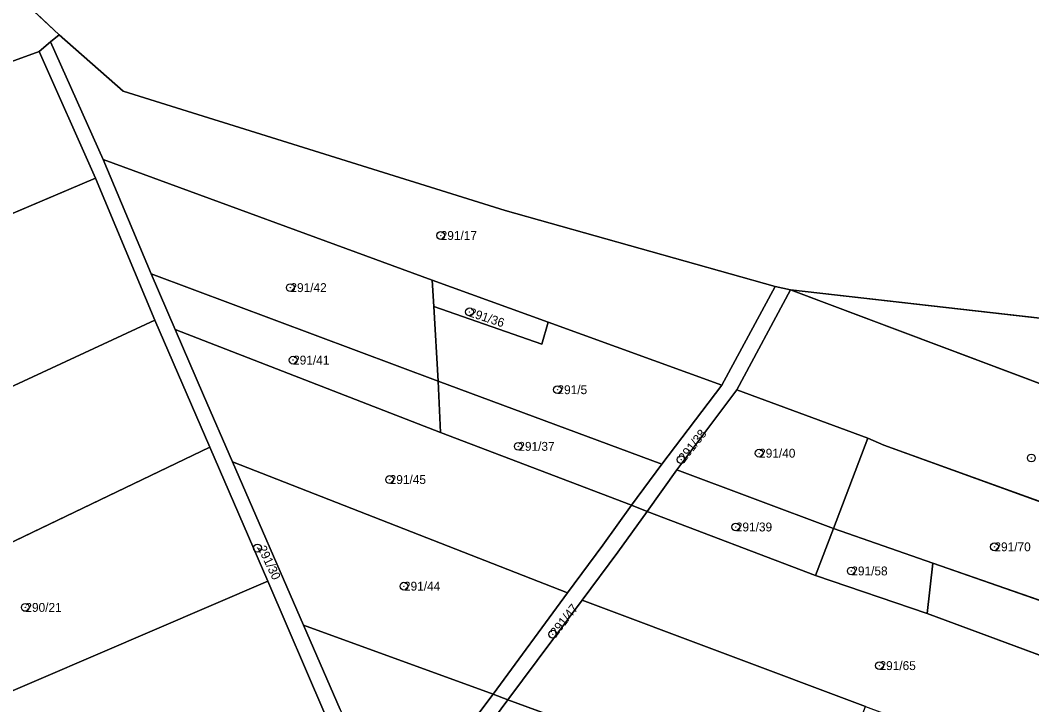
# Model space of a CAD drawing. Extents: x -652854 to -650068, y -1097661 to -1095417.
# Drawn here: x -652268.5 to -652074.7, y -1097445 to -1097313.9 of the extents above; entities that cross this region are included whole.
import ezdxf

# ---------------------------------------------------------------- set-up
doc = ezdxf.new("R2010")
doc.units = 0
for name, color, linetype in [('Definiční body parcel', 7, 'Continuous'), ('Hranice parcel', 7, 'Continuous'), ('Obvody jako plochy', 7, 'Continuous'), ('Parcelní čísla', 7, 'Continuous')]:
    doc.layers.add(name, color=color, linetype=linetype)

msp = doc.modelspace()

# ---------------------------------------------------------------- linework, layer by layer
at = {"layer": 'Definiční body parcel'}
for centre, radius in [((-652187.94, -1097355.11), 0.75), ((-652187.94, -1097355.11), 0.0327), ((-652216.72, -1097365.09), 0.75), ((-652216.72, -1097365.09), 0.0327), ((-652182.41, -1097369.74), 0.75), ((-652182.41, -1097369.74), 0.0327), ((-652216.2, -1097378.97), 0.75), ((-652216.2, -1097378.97), 0.0327), ((-652165.57, -1097384.64), 0.75), ((-652165.57, -1097384.64), 0.0327), ((-652173.07, -1097395.49), 0.75), ((-652173.07, -1097395.49), 0.0327), ((-652126.95, -1097396.8), 0.75), ((-652126.95, -1097396.8), 0.0327), ((-652074.82, -1097397.71), 0.75), ((-652141.87, -1097398.03), 0.75), ((-652141.87, -1097398.03), 0.0327), ((-652074.82, -1097397.71), 0.0327), ((-652197.71, -1097401.85), 0.75), ((-652197.71, -1097401.85), 0.0327), ((-652131.41, -1097410.93), 0.75), ((-652131.41, -1097410.93), 0.0327), ((-652223.03, -1097414.97), 0.75), ((-652081.88, -1097414.73), 0.75), ((-652223.03, -1097414.97), 0.0327), ((-652081.88, -1097414.73), 0.0327), ((-652109.29, -1097419.35), 0.75), ((-652109.29, -1097419.35), 0.0327), ((-652194.97, -1097422.27), 0.75), ((-652194.97, -1097422.27), 0.0327), ((-652267.48, -1097426.33), 0.75), ((-652267.48, -1097426.33), 0.0327), ((-652166.46, -1097431.47), 0.75), ((-652166.46, -1097431.47), 0.0327), ((-652103.89, -1097437.48), 0.75), ((-652103.89, -1097437.48), 0.0327)]:
    msp.add_circle(centre, radius, dxfattribs=at)
at = {"layer": 'Hranice parcel'}
for p, q in [((-652260.98, -1097316.68), (-652276.27, -1097302.34)), ((-652262.64, -1097317.99), (-652260.98, -1097316.68)), ((-652260.98, -1097316.68), (-652248.72, -1097327.45)), ((-652264.85, -1097319.85), (-652262.64, -1097317.99)), ((-652252.6, -1097340.57), (-652262.64, -1097317.99)), ((-652316.06, -1097338.5), (-652264.85, -1097319.85)), ((-652254.04, -1097344.13), (-652264.85, -1097319.85)), ((-652248.72, -1097327.45), (-652175.57, -1097350.34)), ((-652243.4, -1097362.46), (-652252.6, -1097340.57)), ((-652189.54, -1097363.68), (-652252.6, -1097340.57)), ((-652349.71, -1097384.75), (-652254.04, -1097344.13)), ((-652242.7, -1097371.31), (-652254.04, -1097344.13)), ((-652123.9, -1097364.86), (-652175.57, -1097350.34)), ((-652243.4, -1097362.46), (-652188.43, -1097382.98)), ((-652238.78, -1097373.14), (-652243.4, -1097362.46)), ((-652167.35, -1097371.71), (-652189.54, -1097363.68)), ((-652189.54, -1097363.68), (-652189.25, -1097368.68)), ((-652134.09, -1097383.75), (-652123.9, -1097364.86)), ((-652120.93, -1097365.49), (-652131.2, -1097384.64)), ((-652120.93, -1097365.49), (-652123.9, -1097364.86)), ((-652042.88, -1097394.88), (-652120.93, -1097365.49)), ((-652039.53, -1097374.75), (-652120.93, -1097365.49)), ((-652168.55, -1097375.92), (-652189.25, -1097368.68)), ((-652189.25, -1097368.68), (-652188.43, -1097382.98)), ((-652337.98, -1097415.57), (-652242.7, -1097371.31)), ((-652232.13, -1097395.63), (-652242.7, -1097371.31)), ((-652167.35, -1097371.71), (-652168.55, -1097375.92)), ((-652134.09, -1097383.75), (-652167.35, -1097371.71)), ((-652233.35, -1097385.67), (-652238.78, -1097373.14)), ((-652238.78, -1097373.14), (-652187.95, -1097392.84)), ((-652188.43, -1097382.98), (-652187.95, -1097392.84)), ((-652145.61, -1097398.91), (-652188.43, -1097382.98)), ((-652134.09, -1097383.75), (-652145.61, -1097398.91)), ((-652131.2, -1097384.64), (-652142.7, -1097400.01)), ((-652106.13, -1097393.92), (-652131.2, -1097384.64)), ((-652227.84, -1097398.45), (-652233.35, -1097385.67)), ((-652187.95, -1097392.84), (-652151.4, -1097406.75)), ((-652106.13, -1097393.92), (-652112.72, -1097411.21)), ((-652103.03, -1097395.23), (-652106.13, -1097393.92)), ((-652322.62, -1097439.04), (-652232.13, -1097395.63)), ((-652221.07, -1097421.33), (-652232.13, -1097395.63)), ((-652045.09, -1097416.25), (-652103.03, -1097395.23)), ((-652163.64, -1097423.55), (-652227.84, -1097398.45)), ((-652214.19, -1097429.7), (-652227.84, -1097398.45)), ((-652145.61, -1097398.91), (-652151.4, -1097406.75)), ((-652142.7, -1097400.01), (-652148.4, -1097407.95)), ((-652112.72, -1097411.21), (-652142.7, -1097400.01)), ((-652151.4, -1097406.75), (-652156.91, -1097414.43)), ((-652148.4, -1097407.95), (-652154.03, -1097415.77)), ((-652151.4, -1097406.75), (-652148.4, -1097407.95)), ((-652148.4, -1097407.95), (-652116.15, -1097420.22)), ((-652112.72, -1097411.21), (-652116.15, -1097420.22)), ((-652112.72, -1097411.21), (-652093.65, -1097417.85)), ((-652163.64, -1097423.55), (-652156.91, -1097414.43)), ((-652154.03, -1097415.77), (-652160.83, -1097424.93)), ((-652093.65, -1097417.85), (-652094.76, -1097427.52)), ((-652040.24, -1097436.48), (-652093.65, -1097417.85)), ((-652116.15, -1097420.22), (-652094.76, -1097427.52)), ((-652297.53, -1097454.14), (-652221.07, -1097421.33)), ((-652210.1, -1097446.71), (-652221.07, -1097421.33)), ((-652163.64, -1097423.55), (-652177.91, -1097442.92)), ((-652175.06, -1097444.02), (-652160.83, -1097424.93)), ((-652160.83, -1097424.93), (-652106.55, -1097445.28)), ((-652094.76, -1097427.52), (-652035.95, -1097449.29)), ((-652207.22, -1097445.87), (-652214.19, -1097429.7)), ((-652214.19, -1097429.7), (-652177.91, -1097442.92)), ((-652177.91, -1097442.92), (-652185.74, -1097453.36)), ((-652177.91, -1097442.92), (-652175.06, -1097444.02)), ((-652182.74, -1097454.35), (-652175.06, -1097444.02)), ((-652175.06, -1097444.02), (-652115.83, -1097465.64))]:
    msp.add_line(p, q, dxfattribs=at)
at = {"layer": 'Obvody jako plochy'}
for points in [[(-652262.64, -1097317.99), (-652260.98, -1097316.68), (-652276.27, -1097302.34), (-652320.66, -1097318.3), (-652366.43, -1097335.27), (-652359.98, -1097355.25), (-652316.06, -1097338.5), (-652264.85, -1097319.85)], [(-652262.64, -1097317.99), (-652252.6, -1097340.57), (-652189.54, -1097363.68), (-652167.35, -1097371.71), (-652134.09, -1097383.75), (-652123.9, -1097364.86), (-652175.57, -1097350.34), (-652248.72, -1097327.45), (-652260.98, -1097316.68)], [(-652254.04, -1097344.13), (-652264.85, -1097319.85), (-652316.06, -1097338.5), (-652359.98, -1097355.25), (-652349.71, -1097384.75)], [(-652243.4, -1097362.46), (-652188.43, -1097382.98), (-652189.25, -1097368.68), (-652189.54, -1097363.68), (-652252.6, -1097340.57)], [(-652242.7, -1097371.31), (-652254.04, -1097344.13), (-652349.71, -1097384.75), (-652337.98, -1097415.57)], [(-652188.43, -1097382.98), (-652243.4, -1097362.46), (-652238.78, -1097373.14), (-652187.95, -1097392.84)], [(-652167.35, -1097371.71), (-652189.54, -1097363.68), (-652189.25, -1097368.68), (-652168.55, -1097375.92)], [(-652120.93, -1097365.49), (-652123.9, -1097364.86), (-652134.09, -1097383.75), (-652145.61, -1097398.91), (-652151.4, -1097406.75), (-652148.4, -1097407.95), (-652142.7, -1097400.01), (-652131.2, -1097384.64)], [(-652120.93, -1097365.49), (-652131.2, -1097384.64), (-652106.13, -1097393.92), (-652103.03, -1097395.23), (-652045.09, -1097416.25), (-652042.88, -1097394.88)], [(-652039.53, -1097374.75), (-652120.93, -1097365.49), (-652042.88, -1097394.88), (-652034.08, -1097388.46), (-652032.05, -1097377.13)], [(-652134.09, -1097383.75), (-652167.35, -1097371.71), (-652168.55, -1097375.92), (-652189.25, -1097368.68), (-652188.43, -1097382.98), (-652145.61, -1097398.91)], [(-652232.13, -1097395.63), (-652242.7, -1097371.31), (-652337.98, -1097415.57), (-652330.16, -1097434.5), (-652322.62, -1097439.04)], [(-652227.84, -1097398.45), (-652163.64, -1097423.55), (-652156.91, -1097414.43), (-652151.4, -1097406.75), (-652187.95, -1097392.84), (-652238.78, -1097373.14), (-652233.35, -1097385.67)], [(-652187.95, -1097392.84), (-652151.4, -1097406.75), (-652145.61, -1097398.91), (-652188.43, -1097382.98)], [(-652106.13, -1097393.92), (-652131.2, -1097384.64), (-652142.7, -1097400.01), (-652112.72, -1097411.21)], [(-652106.13, -1097393.92), (-652112.72, -1097411.21), (-652093.65, -1097417.85), (-652040.24, -1097436.48), (-652046.4, -1097429.89), (-652045.17, -1097417.56), (-652045.09, -1097416.25), (-652103.03, -1097395.23)], [(-652221.07, -1097421.33), (-652232.13, -1097395.63), (-652322.62, -1097439.04), (-652297.53, -1097454.14)], [(-652214.19, -1097429.7), (-652177.91, -1097442.92), (-652163.64, -1097423.55), (-652227.84, -1097398.45)], [(-652148.4, -1097407.95), (-652116.15, -1097420.22), (-652112.72, -1097411.21), (-652142.7, -1097400.01)], [(-652151.4, -1097406.75), (-652156.91, -1097414.43), (-652163.64, -1097423.55), (-652177.91, -1097442.92), (-652175.06, -1097444.02), (-652160.83, -1097424.93), (-652154.03, -1097415.77), (-652148.4, -1097407.95)], [(-652148.4, -1097407.95), (-652154.03, -1097415.77), (-652160.83, -1097424.93), (-652106.55, -1097445.28), (-652028.78, -1097474.32), (-652035.72, -1097459.13), (-652036.05, -1097455.07), (-652035.95, -1097449.29), (-652094.76, -1097427.52), (-652116.15, -1097420.22)], [(-652112.72, -1097411.21), (-652116.15, -1097420.22), (-652094.76, -1097427.52), (-652093.65, -1097417.85)], [(-652036.17, -1097440.75), (-652040.24, -1097436.48), (-652093.65, -1097417.85), (-652094.76, -1097427.52), (-652035.95, -1097449.29)], [(-652210.1, -1097446.71), (-652221.07, -1097421.33), (-652297.53, -1097454.14), (-652269.65, -1097470.92)], [(-652175.06, -1097444.02), (-652115.83, -1097465.64), (-652067.03, -1097482.73), (-652061.98, -1097464.42), (-652078.81, -1097457.44), (-652107.21, -1097446.96), (-652106.55, -1097445.28), (-652160.83, -1097424.93)], [(-652197.11, -1097468.94), (-652185.74, -1097453.36), (-652177.91, -1097442.92), (-652214.19, -1097429.7), (-652207.22, -1097445.87), (-652201.49, -1097459.38)], [(-652195.81, -1097471.93), (-652182.74, -1097454.35), (-652175.06, -1097444.02), (-652177.91, -1097442.92), (-652185.74, -1097453.36), (-652197.11, -1097468.94)], [(-652121.15, -1097476.45), (-652115.83, -1097465.64), (-652175.06, -1097444.02), (-652182.74, -1097454.35)]]:
    msp.add_lwpolyline(points, close=True, dxfattribs=at)
for points in [[(-652276.27, -1097302.34), (-652260.98, -1097316.68), (-652248.72, -1097327.45), (-652175.57, -1097350.34), (-652123.9, -1097364.86), (-652120.93, -1097365.49), (-652039.53, -1097374.75), (-652032.05, -1097377.13), (-652016.53, -1097380.82), (-651985.25, -1097400.69), (-651963.67, -1097405.07), (-651952.88, -1097410.23), (-651941.31, -1097422.01), (-651926.46, -1097428.73), (-651906.62, -1097444.67)], [(-652207.22, -1097445.87), (-652214.19, -1097429.7), (-652227.84, -1097398.45), (-652233.35, -1097385.67), (-652238.78, -1097373.14), (-652243.4, -1097362.46), (-652252.6, -1097340.57), (-652262.64, -1097317.99), (-652264.85, -1097319.85), (-652254.04, -1097344.13), (-652242.7, -1097371.31), (-652232.13, -1097395.63), (-652221.07, -1097421.33), (-652210.1, -1097446.71)]]:
    msp.add_lwpolyline(points, dxfattribs=at)

# ---------------------------------------------------------------- texts
at = {"layer": 'Parcelní čísla'}
for s, p in [('291/17', (-652187.94, -1097355.96)), ('291/42', (-652216.72, -1097365.94)), ('291/41', (-652216.2, -1097379.82)), ('291/5', (-652165.57, -1097385.49)), ('291/37', (-652173.07, -1097396.34)), ('291/40', (-652126.95, -1097397.65)), ('291/45', (-652197.71, -1097402.7)), ('291/39', (-652131.41, -1097411.78)), ('291/70', (-652081.88, -1097415.58)), ('291/58', (-652109.29, -1097420.2)), ('291/44', (-652194.97, -1097423.12)), ('290/21', (-652267.48, -1097427.18)), ('291/65', (-652103.89, -1097438.33))]:
    msp.add_text(s, height=1.7, dxfattribs=at).set_placement(p)
for s, rotation, p in [('291/36', 341.82, (-652182.675, -1097370.548)), ('291/38', 51.84, (-652141.202, -1097398.555)), ('291/30', 295.596, (-652223.03, -1097414.97)), ('291/47', 51.84, (-652165.792, -1097431.995))]:
    msp.add_text(s, height=1.7, rotation=rotation, dxfattribs=at).set_placement(p)

doc.saveas('drawing.dxf')
